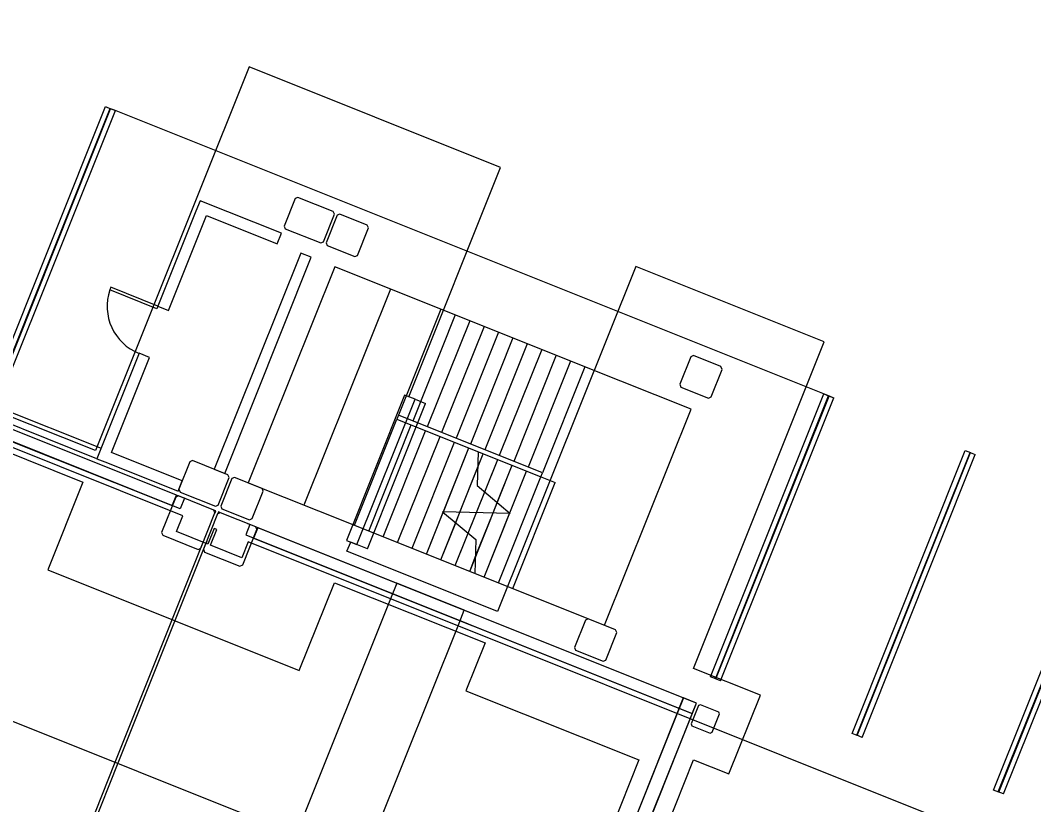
# Model space of a CAD drawing. Extents: x 468143 to 491361, y 1438528 to 1468730.
# Drawn here: x 488650 to 488709.9, y 1466922.6 to 1466969 of the extents above; entities that cross this region are included whole.
import ezdxf

# ---------------------------------------------------------------- set-up
doc = ezdxf.new("R2010")
doc.units = 0
doc.layers.add('Xreference_dp', color=7, linetype='Continuous')

msp = doc.modelspace()

# ---------------------------------------------------------------- linework, layer by layer
at = {"layer": 'Xreference_dp'}
for p, q in [((488663.55, 1466966.218), (488654.481, 1466943.548)), ((488678.405, 1466960.275), (488663.55, 1466966.218)), ((488648.379, 1466947.163), (488655.065, 1466963.875)), ((488648.662, 1466947.052), (488655.348, 1466963.764)), ((488655.065, 1466963.875), (488655.374, 1466963.751)), ((488655.348, 1466963.764), (488655.657, 1466963.64)), ((488648.688, 1466947.039), (488655.374, 1466963.751)), ((488648.972, 1466946.928), (488655.657, 1466963.64)), ((488697.941, 1466946.724), (488655.503, 1466963.702)), ((488672.988, 1466946.735), (488678.405, 1466960.275)), ((488666.273, 1466958.442), (488665.623, 1466956.817)), ((488666.436, 1466958.511), (488666.273, 1466958.442)), ((488668.525, 1466957.676), (488666.436, 1466958.511)), ((488660.66, 1466958.314), (488660.413, 1466957.695)), ((488665.457, 1466956.394), (488660.66, 1466958.314)), ((488660.413, 1466957.695), (488658.169, 1466952.085)), ((488658.788, 1466951.838), (488661.032, 1466957.447)), ((488661.032, 1466957.447), (488665.21, 1466955.776)), ((488667.944, 1466955.888), (488668.594, 1466957.513)), ((488668.749, 1466957.451), (488668.099, 1466955.826)), ((488668.594, 1466957.513), (488668.525, 1466957.676)), ((488668.911, 1466957.521), (488668.749, 1466957.451)), ((488670.536, 1466956.871), (488668.911, 1466957.521)), ((488665.623, 1466956.817), (488665.693, 1466956.654)), ((488665.693, 1466956.654), (488667.782, 1466955.819)), ((488669.956, 1466955.084), (488670.606, 1466956.708)), ((488670.606, 1466956.708), (488670.536, 1466956.871)), ((488665.21, 1466955.776), (488665.457, 1466956.394)), ((488667.782, 1466955.819), (488667.944, 1466955.888)), ((488668.099, 1466955.826), (488668.169, 1466955.664)), ((488668.169, 1466955.664), (488669.793, 1466955.014)), ((488666.602, 1466955.218), (488661.495, 1466942.452)), ((488662.114, 1466942.204), (488667.221, 1466954.971)), ((488667.221, 1466954.971), (488666.602, 1466955.218)), ((488669.793, 1466955.014), (488669.956, 1466955.084)), ((488668.614, 1466954.414), (488663.507, 1466941.647)), ((488674.881, 1466951.906), (488668.614, 1466954.414)), ((488686.39, 1466954.433), (488678.234, 1466934.045)), ((488697.531, 1466949.975), (488686.39, 1466954.433)), ((488655.382, 1466953.2), (488655.32, 1466953.045)), ((488658.107, 1466951.93), (488655.32, 1466953.045)), ((488658.169, 1466952.085), (488655.382, 1466953.2)), ((488671.898, 1466953.095), (488666.791, 1466940.329)), ((488671.898, 1466953.095), (488666.791, 1466940.329)), ((488659.633, 1466939.701), (488627.717, 1466952.469)), ((488654.481, 1466943.548), (488633.629, 1466951.89)), ((488633.726, 1466952.125), (488654.81, 1466943.69)), ((488658.169, 1466952.085), (488658.107, 1466951.93)), ((488658.169, 1466952.085), (488658.788, 1466951.838)), ((488674.881, 1466951.906), (488672.374, 1466945.639)), ((488683.392, 1466948.501), (488674.881, 1466951.906)), ((488659.262, 1466940.917), (488633.381, 1466951.271)), ((488659.262, 1466940.917), (488633.381, 1466951.271)), ((488654.563, 1466943.071), (488633.479, 1466951.506)), ((488675.732, 1466951.566), (488673.225, 1466945.299)), ((488676.583, 1466951.225), (488674.076, 1466944.958)), ((488633.134, 1466950.652), (488659.015, 1466940.298)), ((488633.134, 1466950.652), (488659.015, 1466940.298)), ((488677.434, 1466950.885), (488674.927, 1466944.618)), ((488632.886, 1466950.033), (488653.738, 1466941.691)), ((488678.286, 1466950.544), (488675.778, 1466944.277)), ((488679.137, 1466950.204), (488676.629, 1466943.937)), ((488679.988, 1466949.863), (488677.48, 1466943.596)), ((488680.839, 1466949.523), (488678.332, 1466943.256)), ((488689.809, 1466930.671), (488697.531, 1466949.975)), ((488657.054, 1466949.3), (488654.563, 1466943.071)), ((488655.429, 1466943.443), (488657.673, 1466949.052)), ((488657.673, 1466949.052), (488657.054, 1466949.3)), ((488681.69, 1466949.182), (488679.183, 1466942.915)), ((488682.541, 1466948.842), (488680.034, 1466942.575)), ((488689.639, 1466949.094), (488688.989, 1466947.469)), ((488689.802, 1466949.163), (488689.639, 1466949.094)), ((488691.427, 1466948.513), (488689.802, 1466949.163)), ((488683.392, 1466948.501), (488680.885, 1466942.234)), ((488689.659, 1466945.994), (488683.392, 1466948.501)), ((488690.846, 1466946.726), (488691.496, 1466948.351)), ((488691.496, 1466948.351), (488691.427, 1466948.513)), ((488688.989, 1466947.469), (488689.059, 1466947.306)), ((488689.059, 1466947.306), (488690.684, 1466946.656)), ((488644.605, 1466946.786), (488659.731, 1466940.734)), ((488672.737, 1466946.835), (488669.301, 1466938.247)), ((488672.737, 1466946.835), (488669.301, 1466938.247)), ((488669.92, 1466938), (488673.356, 1466946.588)), ((488669.92, 1466938), (488673.356, 1466946.588)), ((488673.356, 1466946.588), (488672.737, 1466946.835)), ((488673.356, 1466946.588), (488672.737, 1466946.835)), ((488673.356, 1466946.588), (488673.975, 1466946.34)), ((488690.684, 1466946.656), (488690.846, 1466946.726)), ((488690.817, 1466930.185), (488697.503, 1466946.897)), ((488691.1, 1466930.074), (488697.786, 1466946.786)), ((488691.127, 1466930.061), (488697.813, 1466946.773)), ((488691.41, 1466929.95), (488698.096, 1466946.662)), ((488697.503, 1466946.897), (488697.813, 1466946.773)), ((488697.786, 1466946.786), (488698.096, 1466946.662)), ((488659.483, 1466940.116), (488644.357, 1466946.167)), ((488670.539, 1466937.752), (488673.975, 1466946.34)), ((488684.552, 1466933.228), (488689.659, 1466945.994)), ((488669.774, 1466939.14), (488672.281, 1466945.407)), ((488669.774, 1466939.14), (488672.281, 1466945.407)), ((488672.374, 1466945.639), (488672.281, 1466945.407)), ((488672.281, 1466945.407), (488681.643, 1466941.662)), ((488672.281, 1466945.407), (488680.792, 1466942.002)), ((488680.885, 1466942.234), (488672.374, 1466945.639)), ((488670.625, 1466938.8), (488673.132, 1466945.067)), ((488670.625, 1466938.8), (488673.132, 1466945.067)), ((488671.476, 1466938.459), (488673.983, 1466944.726)), ((488671.476, 1466938.459), (488673.983, 1466944.726)), ((488672.327, 1466938.119), (488674.834, 1466944.386)), ((488672.327, 1466938.119), (488674.834, 1466944.386)), ((488673.178, 1466937.778), (488675.685, 1466944.045)), ((488673.178, 1466937.778), (488675.685, 1466944.045)), ((488659.607, 1466941.771), (488655.429, 1466943.443)), ((488674.029, 1466937.438), (488676.537, 1466943.705)), ((488675.031, 1466939.941), (488676.537, 1466943.705)), ((488677.078, 1466943.488), (488677.026, 1466941.49)), ((488699.173, 1466926.842), (488705.859, 1466943.554)), ((488699.456, 1466926.731), (488706.142, 1466943.443)), ((488699.483, 1466926.718), (488706.169, 1466943.43)), ((488705.859, 1466943.554), (488706.169, 1466943.43)), ((488706.142, 1466943.443), (488706.452, 1466943.319)), ((488654.563, 1466943.071), (488655.182, 1466942.824)), ((488655.182, 1466942.824), (488659.36, 1466941.152)), ((488660.051, 1466942.89), (488659.401, 1466941.265)), ((488660.214, 1466942.96), (488660.051, 1466942.89)), ((488662.303, 1466942.124), (488660.214, 1466942.96)), ((488674.88, 1466937.097), (488677.388, 1466943.364)), ((488675.731, 1466936.757), (488678.239, 1466943.024)), ((488677.053, 1466942.529), (488677.388, 1466943.364)), ((488677.474, 1466941.112), (488678.239, 1466943.024)), ((488699.766, 1466926.607), (488706.452, 1466943.319)), ((488661.495, 1466942.452), (488662.114, 1466942.204)), ((488676.008, 1466939.915), (488677.053, 1466942.529)), ((488676.583, 1466936.416), (488679.09, 1466942.683)), ((488677.434, 1466936.076), (488679.941, 1466942.343)), ((488678.212, 1466940.49), (488679.09, 1466942.683)), ((488678.95, 1466939.867), (488679.941, 1466942.343)), ((488680.792, 1466942.002), (488680.885, 1466942.234)), ((488653.738, 1466941.691), (488651.664, 1466936.507)), ((488659.36, 1466941.152), (488659.607, 1466941.771)), ((488661.723, 1466940.337), (488662.373, 1466941.961)), ((488662.527, 1466941.9), (488661.877, 1466940.275)), ((488662.373, 1466941.961), (488662.303, 1466942.124)), ((488662.69, 1466941.969), (488662.527, 1466941.9)), ((488664.315, 1466941.319), (488662.69, 1466941.969)), ((488663.507, 1466941.647), (488669.774, 1466939.14)), ((488678.285, 1466935.735), (488680.792, 1466942.002)), ((488678.285, 1466935.735), (488680.792, 1466942.002)), ((488679.136, 1466935.395), (488681.643, 1466941.662)), ((488659.401, 1466941.265), (488659.471, 1466941.103)), ((488659.471, 1466941.103), (488661.56, 1466940.267)), ((488663.734, 1466939.532), (488664.384, 1466941.157)), ((488664.384, 1466941.157), (488664.315, 1466941.319)), ((488676.985, 1466939.89), (488677.474, 1466941.112)), ((488677.026, 1466941.49), (488678.984, 1466939.838)), ((488659.216, 1466940.801), (488658.38, 1466938.712)), ((488659.015, 1466940.298), (488659.262, 1466940.917)), ((488659.015, 1466940.298), (488659.262, 1466940.917)), ((488659.378, 1466940.871), (488659.216, 1466940.801)), ((488661.467, 1466940.035), (488659.378, 1466940.871)), ((488659.731, 1466940.734), (488659.483, 1466940.116)), ((488659.847, 1466940.688), (488659.731, 1466940.734)), ((488677.962, 1466939.865), (488678.212, 1466940.49)), ((488660.701, 1466937.783), (488661.537, 1466939.872)), ((488661.537, 1466939.872), (488661.467, 1466940.035)), ((488661.588, 1466939.992), (488661.472, 1466940.038)), ((488661.541, 1466939.876), (488661.588, 1466939.992)), ((488661.56, 1466940.267), (488661.723, 1466940.337)), ((488661.854, 1466939.88), (488661.692, 1466939.811)), ((488661.743, 1466939.93), (488661.696, 1466939.814)), ((488661.859, 1466939.883), (488661.743, 1466939.93)), ((488663.943, 1466939.044), (488661.854, 1466939.88)), ((488661.877, 1466940.275), (488661.947, 1466940.112)), ((488661.947, 1466940.112), (488663.572, 1466939.462)), ((488674.029, 1466937.438), (488675.02, 1466939.913)), ((488678.984, 1466939.838), (488674.986, 1466939.942)), ((488674.986, 1466939.942), (488676.944, 1466938.291)), ((488675.02, 1466939.913), (488675.031, 1466939.941)), ((488675.758, 1466939.291), (488676.008, 1466939.915)), ((488676.496, 1466938.668), (488676.985, 1466939.89)), ((488676.917, 1466937.252), (488677.962, 1466939.865)), ((488677.434, 1466936.076), (488678.939, 1466939.84)), ((488678.939, 1466939.84), (488678.95, 1466939.867)), ((488707.529, 1466923.499), (488714.215, 1466940.211)), ((488707.812, 1466923.388), (488714.498, 1466940.1)), ((488707.839, 1466923.375), (488714.525, 1466940.087)), ((488708.122, 1466923.264), (488714.808, 1466939.976)), ((488659.262, 1466938.772), (488659.633, 1466939.701)), ((488661.692, 1466939.811), (488660.856, 1466937.721)), ((488663.6, 1466939.187), (488663.483, 1466939.233)), ((488663.572, 1466939.462), (488663.734, 1466939.532)), ((488674.88, 1466937.097), (488675.758, 1466939.291)), ((488658.38, 1466938.712), (488658.45, 1466938.549)), ((488661.119, 1466938.029), (488659.262, 1466938.772)), ((488661.49, 1466938.958), (488661.119, 1466938.029)), ((488661.273, 1466937.968), (488661.645, 1466938.896)), ((488661.645, 1466938.896), (488661.49, 1466938.958)), ((488663.177, 1466936.793), (488664.013, 1466938.882)), ((488663.6, 1466939.187), (488663.352, 1466938.568)), ((488689.983, 1466928.632), (488663.6, 1466939.187)), ((488664.059, 1466938.998), (488663.812, 1466938.379)), ((488664.059, 1466938.998), (488663.812, 1466938.379)), ((488664.013, 1466938.882), (488663.943, 1466939.044)), ((488689.979, 1466928.629), (488664.059, 1466938.998)), ((488689.979, 1466928.629), (488664.059, 1466938.998)), ((488669.774, 1466939.14), (488679.136, 1466935.395)), ((488669.774, 1466939.14), (488678.285, 1466935.735)), ((488675.731, 1466936.757), (488676.496, 1466938.668)), ((488655.646, 1466925.14), (488660.846, 1466938.138)), ((488661.001, 1466938.076), (488655.801, 1466925.078)), ((488658.45, 1466938.549), (488660.539, 1466937.714)), ((488660.846, 1466938.138), (488660.891, 1466938.251)), ((488661.046, 1466938.189), (488661.001, 1466938.076)), ((488663.502, 1466938.153), (488663.13, 1466937.225)), ((488663.352, 1466938.568), (488689.736, 1466928.013)), ((488706.172, 1466921.082), (488663.502, 1466938.153)), ((488663.812, 1466938.379), (488689.731, 1466928.01)), ((488663.812, 1466938.379), (488689.731, 1466928.01)), ((488669.301, 1466938.247), (488669.92, 1466938)), ((488669.301, 1466938.247), (488669.92, 1466938)), ((488669.336, 1466937.605), (488669.553, 1466938.147)), ((488670.539, 1466937.752), (488669.553, 1466938.147)), ((488676.944, 1466938.291), (488676.892, 1466936.292)), ((488660.539, 1466937.714), (488660.701, 1466937.783)), ((488660.856, 1466937.721), (488660.926, 1466937.559)), ((488660.926, 1466937.559), (488663.015, 1466936.723)), ((488663.13, 1466937.225), (488661.273, 1466937.968)), ((488678.234, 1466934.045), (488669.336, 1466937.605)), ((488676.583, 1466936.416), (488676.917, 1466937.252)), ((488651.664, 1466936.507), (488666.519, 1466930.564)), ((488663.015, 1466936.723), (488663.177, 1466936.793)), ((488666.519, 1466930.564), (488668.593, 1466935.748)), ((488668.593, 1466935.748), (488677.491, 1466932.188)), ((488672.272, 1466935.717), (488671.902, 1466934.793)), ((488676.266, 1466934.119), (488672.272, 1466935.717)), ((488678.285, 1466935.735), (488684.552, 1466933.228)), ((488671.902, 1466934.793), (488666.33, 1466920.866)), ((488675.896, 1466933.195), (488676.266, 1466934.119)), ((488683.418, 1466933.542), (488682.768, 1466931.917)), ((488683.58, 1466933.612), (488683.418, 1466933.542)), ((488685.205, 1466932.962), (488683.58, 1466933.612)), ((488636.073, 1466932.971), (488699.672, 1466907.527)), ((488636.073, 1466932.971), (488699.672, 1466907.527)), ((488670.324, 1466919.268), (488675.896, 1466933.195)), ((488684.625, 1466931.174), (488685.275, 1466932.799)), ((488685.275, 1466932.799), (488685.205, 1466932.962)), ((488677.491, 1466932.188), (488676.361, 1466929.364)), ((488682.768, 1466931.917), (488682.837, 1466931.755)), ((488682.837, 1466931.755), (488684.462, 1466931.105)), ((488684.462, 1466931.105), (488684.625, 1466931.174)), ((488693.754, 1466929.093), (488689.809, 1466930.671)), ((488691.127, 1466930.061), (488690.817, 1466930.185)), ((488691.41, 1466929.95), (488691.1, 1466930.074)), ((488676.361, 1466929.364), (488686.574, 1466925.279)), ((488691.897, 1466924.45), (488693.754, 1466929.093)), ((488689.205, 1466928.938), (488678.309, 1466901.703)), ((488689.205, 1466928.938), (488678.309, 1466901.703)), ((488678.835, 1466900.775), (488689.979, 1466928.629)), ((488678.835, 1466900.775), (488689.979, 1466928.629)), ((488689.209, 1466928.941), (488688.839, 1466928.016)), ((488689.983, 1466928.632), (488689.209, 1466928.941)), ((488689.613, 1466927.707), (488689.983, 1466928.632)), ((488690.102, 1466928.489), (488689.669, 1466927.406)), ((488689.736, 1466928.013), (488689.983, 1466928.632)), ((488690.211, 1466928.536), (488690.102, 1466928.489)), ((488691.294, 1466928.102), (488690.211, 1466928.536)), ((488688.839, 1466928.016), (488683.268, 1466914.09)), ((488690.907, 1466926.911), (488691.34, 1466927.994)), ((488691.34, 1466927.994), (488691.294, 1466928.102)), ((488684.042, 1466913.78), (488689.613, 1466927.707)), ((488689.669, 1466927.406), (488689.715, 1466927.298)), ((488689.715, 1466927.298), (488690.799, 1466926.864)), ((488690.799, 1466926.864), (488690.907, 1466926.911)), ((488699.483, 1466926.718), (488699.173, 1466926.842)), ((488699.766, 1466926.607), (488699.456, 1466926.731)), ((488651.141, 1466913.879), (488655.646, 1466925.14)), ((488655.801, 1466925.078), (488651.296, 1466913.817)), ((488686.574, 1466925.279), (488677.551, 1466902.725)), ((488681.017, 1466903.313), (488689.808, 1466925.286)), ((488689.808, 1466925.286), (488691.897, 1466924.45)), ((488707.839, 1466923.375), (488707.529, 1466923.499)), ((488708.122, 1466923.264), (488707.812, 1466923.388))]:
    msp.add_line(p, q, dxfattribs=at)
for centre, radius, start, end in [((489145.025, 1468591.691), 1909.856, 245.367119, 306.927397), ((489143.904, 1468591.414), 1816.82, 245.367871, 299.964552), ((488658.169, 1466952.085), 3.006, 161.37437, 248.19552)]:
    msp.add_arc(centre, radius, start, end, dxfattribs=at)

doc.saveas('drawing.dxf')
